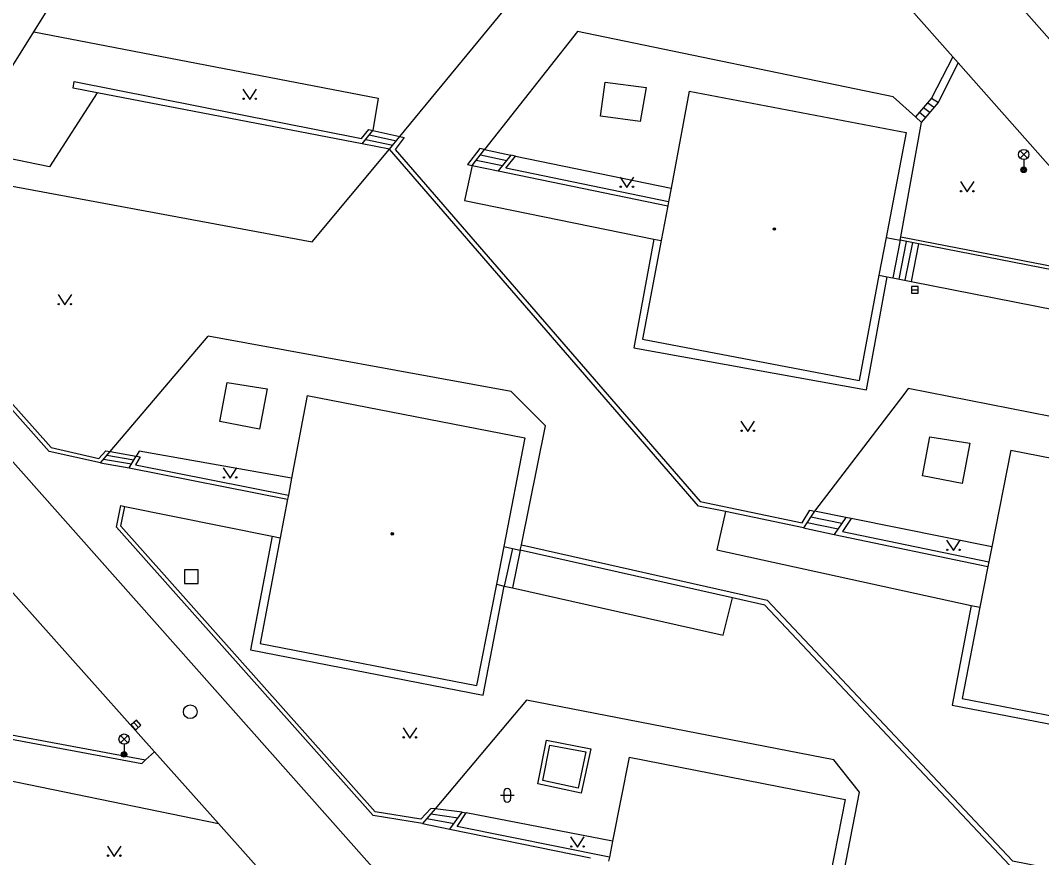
# Model space of a CAD drawing. Extents: x -598233 to -596890, y -1157848 to -1156431.
# Drawn here: x -597142.4 to -597067.8, y -1157578.5 to -1157517.3 of the extents above; entities that cross this region are included whole.
import ezdxf

# ---------------------------------------------------------------- set-up
doc = ezdxf.new("R2010")
doc.units = 0
for name, color, linetype in [('Level 10', 7, 'Continuous'), ('Level 11', 7, 'Continuous'), ('Level 26', 7, 'Continuous'), ('Level 27', 7, 'Continuous'), ('Level 33', 7, 'Continuous'), ('Level 36', 7, 'Continuous'), ('Level 39', 7, 'Continuous'), ('Level 5', 7, 'Continuous'), ('Level 7', 7, 'Continuous')]:
    doc.layers.add(name, color=color, linetype=linetype)

msp = doc.modelspace()

# ---------------------------------------------------------------- linework, layer by layer
at = {"layer": 'Level 10'}
for points in [[(-597156.46, -1157527.92), (-597126.1, -1157479.25), (-597087.5, -1157487.92), (-597089.1, -1157493.83), (-597042.36, -1157546.78), (-597015.95, -1157576.4)], [(-597080.75, -1157512.61), (-597074.27, -1157519.93)], [(-597074.27, -1157519.93), (-597073.88, -1157520.38)], [(-597073.88, -1157520.38), (-597060.55, -1157535.43)], [(-597149.32, -1157542.42), (-597114.43, -1157581.74), (-597058.19, -1157645.1599), (-597053.96, -1157649.83)], [(-597144.98, -1157556.9099), (-597132.64, -1157570.74)], [(-597132.64, -1157570.74), (-597127.94, -1157575.98)], [(-597127.94, -1157575.98), (-597109.23, -1157597.02)]]:
    msp.add_lwpolyline(points, dxfattribs=at)
at = {"layer": 'Level 11'}
for points in [[(-597114.69, -1157525.77), (-597102.9099, -1157511.43)], [(-597141.45, -1157518.1), (-597139.58, -1157515.09)], [(-597146.32, -1157525.89), (-597141.45, -1157518.1)], [(-597141.45, -1157518.1), (-597116.28, -1157522.96), (-597116.67, -1157525.32)], [(-597077.01, -1157524.33), (-597078.64, -1157522.85), (-597101.71, -1157518.08), (-597108.5, -1157526.7199)], [(-597074.27, -1157519.93), (-597075.82, -1157522.95)], [(-597075.31, -1157523.28), (-597073.88, -1157520.38)], [(-597099.69, -1157521.8), (-597096.68, -1157522.19), (-597097.12, -1157524.6599), (-597100.02, -1157524.28), (-597099.69, -1157521.8)], [(-597136.82, -1157522.57), (-597140.3, -1157527.98), (-597145.88, -1157526.83), (-597146.32, -1157525.89)], [(-597075.82, -1157522.95), (-597077.01, -1157524.33)], [(-597075.82, -1157522.95), (-597075.31, -1157523.28)], [(-597076.56, -1157524.73), (-597075.31, -1157523.28)], [(-597076.4099, -1157523.64), (-597075.94, -1157524)], [(-597076.11, -1157523.29), (-597075.62, -1157523.64)], [(-597076.56, -1157524.73), (-597077.01, -1157524.33)], [(-597076.71, -1157523.98), (-597076.25, -1157524.37)], [(-597078.08, -1157533.1), (-597076.56, -1157524.73)], [(-597117.18, -1157525.9699), (-597115.2, -1157526.39)], [(-597116.93, -1157525.65), (-597114.94, -1157526.08)], [(-597116.67, -1157525.32), (-597114.69, -1157525.77)], [(-597147.9, -1157528.48), (-597121.1, -1157533.4699), (-597115.45, -1157526.69)], [(-597115.45, -1157526.69), (-597117.44, -1157526.3)], [(-597108.5, -1157526.7199), (-597106.57, -1157527.12)], [(-597108.8, -1157527.11), (-597106.88, -1157527.51)], [(-597106.24, -1157527.19), (-597094.87, -1157529.53)], [(-597109.42, -1157527.88), (-597109.96, -1157530.43), (-597096.13, -1157533.26)], [(-597109.42, -1157527.88), (-597107.5, -1157528.28)], [(-597109.11, -1157527.5), (-597107.19, -1157527.89)], [(-597096.13, -1157533.26), (-597097.59, -1157541.21), (-597080.58, -1157544.29), (-597079.07, -1157536.02)], [(-597096.13, -1157533.26), (-597095.59, -1157533.37)], [(-597079.15, -1157533.15), (-597078.12, -1157533.35)], [(-597078.12, -1157533.35), (-597078.6599, -1157536.1)], [(-597077.68, -1157533.43), (-597078.2199, -1157536.18)], [(-597077.23, -1157533.52), (-597077.77, -1157536.27)], [(-597076.79, -1157533.61), (-597077.32, -1157536.36)], [(-597079.67, -1157535.9), (-597079.07, -1157536.02)], [(-597079.07, -1157536.02), (-597078.6599, -1157536.1)], [(-597078.6599, -1157536.1), (-597077.32, -1157536.36)], [(-597077.32, -1157536.36), (-597056.02, -1157540.55)], [(-597135.88, -1157548.79), (-597128.71, -1157540.37)], [(-597105.81, -1157555.61), (-597104.05, -1157546.92), (-597106.55, -1157544.4099), (-597128.71, -1157540.37)], [(-597127.32, -1157543.75), (-597124.4, -1157544.21), (-597124.96, -1157547.16), (-597127.86, -1157546.6), (-597127.32, -1157543.75)], [(-597053.25, -1157550.71), (-597055.25, -1157548.57), (-597077.53, -1157544.19), (-597077.78, -1157544.52), (-597084.39, -1157553.1599)], [(-597076.5, -1157550.57), (-597075.96, -1157547.7199), (-597073.04, -1157548.18), (-597073.6, -1157551.13), (-597076.5, -1157550.57)], [(-597136.12, -1157549.07), (-597134.15, -1157549.4099)], [(-597135.88, -1157548.79), (-597133.9699, -1157549.13)], [(-597122.61, -1157550.75), (-597133.75, -1157548.77), (-597133.9699, -1157549.13)], [(-597136.58, -1157549.63), (-597134.49, -1157549.98)], [(-597136.35, -1157549.35), (-597134.32, -1157549.7)], [(-597134.8, -1157552.81), (-597124.02, -1157554.98)], [(-597090.88, -1157553.19), (-597091.52, -1157555.99), (-597072.92, -1157560.05)], [(-597084.6599, -1157553.57), (-597082.38, -1157554.03)], [(-597082.1, -1157553.62), (-597084.39, -1157553.1599)], [(-597084.92, -1157553.98), (-597082.6599, -1157554.44)], [(-597071.42, -1157555.77), (-597081.7, -1157553.7)], [(-597124.02, -1157554.98), (-597125.61, -1157563.3), (-597108.61, -1157566.61), (-597107.06, -1157558.63)], [(-597124.02, -1157554.98), (-597123.44, -1157555.1)], [(-597085.18, -1157554.38), (-597082.95, -1157554.85)], [(-597107.1, -1157555.73), (-597106.45, -1157555.88)], [(-597106.45, -1157555.88), (-597107.06, -1157558.63)], [(-597106.45, -1157555.88), (-597105.89, -1157556)], [(-597105.89, -1157556), (-597106.45, -1157558.76)], [(-597107.64, -1157558.5), (-597107.06, -1157558.63)], [(-597107.06, -1157558.63), (-597106.45, -1157558.76)], [(-597106.45, -1157558.76), (-597091.05, -1157562.23), (-597090.38, -1157559.5)], [(-597072.92, -1157560.05), (-597074.31, -1157567.34), (-597057.26, -1157570.63), (-597055.64, -1157562.38)], [(-597072.92, -1157560.05), (-597072.29, -1157560.18)], [(-597082.74, -1157582.2199), (-597081.09, -1157573.69), (-597082.98, -1157571.34), (-597105.44, -1157566.96), (-597112.12, -1157574.92)], [(-597103.98, -1157569.9), (-597100.74, -1157570.53), (-597101.43, -1157573.77), (-597104.61, -1157573.08), (-597103.98, -1157569.9)], [(-597133.28, -1157571.34), (-597132.64, -1157570.74)], [(-597103.74, -1157570.25), (-597101.1, -1157570.76), (-597101.6599, -1157573.4099), (-597104.25, -1157572.85), (-597103.74, -1157570.25)], [(-597148.83, -1157571.71), (-597127.94, -1157575.98)], [(-597110.13, -1157575.17), (-597112.12, -1157574.92)], [(-597099.15, -1157577.28), (-597109.84, -1157575.2)], [(-597113.04, -1157575.99), (-597111.03, -1157576.4099)], [(-597112.73, -1157575.63), (-597110.73, -1157576)], [(-597112.43, -1157575.28), (-597110.43, -1157575.58)]]:
    msp.add_lwpolyline(points, dxfattribs=at)
at = {"layer": 'Level 26'}
msp.add_lwpolyline([(-597130.43, -1157558.44), (-597129.43, -1157558.44), (-597129.43, -1157557.44), (-597130.43, -1157557.44)], close=True, dxfattribs=at)
at = {"layer": 'Level 27'}
for p, q in [((-597077.3, -1157536.9699), (-597076.8, -1157536.9699)), ((-597134.1397, -1157568.5965), (-597133.8001, -1157568.9635))]:
    msp.add_line(p, q, dxfattribs=at)
for points in [[(-597077.3, -1157537.2199), (-597076.8, -1157537.2199), (-597076.8, -1157536.7199), (-597077.3, -1157536.7199)], [(-597134.3232, -1157568.7662), (-597133.9837, -1157569.1333), (-597133.6166, -1157568.7938), (-597133.9561, -1157568.4267)]]:
    msp.add_lwpolyline(points, close=True, dxfattribs=at)
msp.add_circle((-597130.02, -1157567.82), 0.5, dxfattribs=at)
at = {"layer": 'Level 33'}
for p, q in [((-597069.355, -1157527.34), (-597068.825, -1157526.81)), ((-597069.355, -1157526.81), (-597068.825, -1157527.34)), ((-597069.09, -1157527.45), (-597069.09, -1157528.2)), ((-597135.115, -1157570.08), (-597134.585, -1157569.55)), ((-597135.115, -1157569.55), (-597134.585, -1157570.08)), ((-597134.85, -1157570.19), (-597134.85, -1157570.94))]:
    msp.add_line(p, q, dxfattribs=at)
for centre, radius in [((-597069.09, -1157527.075), 0.375), ((-597069.09, -1157528.2), 0.2), ((-597069.09, -1157528.2), 0.1445), ((-597069.09, -1157528.2), 0.0876), ((-597134.85, -1157569.815), 0.375), ((-597134.85, -1157570.94), 0.2), ((-597134.85, -1157570.94), 0.1445), ((-597134.85, -1157570.94), 0.0876)]:
    msp.add_circle(centre, radius, dxfattribs=at)
at = {"layer": 'Level 36'}
for p, q in [((-597107.096, -1157573.676), (-597107.096, -1157574.176)), ((-597106.596, -1157573.676), (-597106.596, -1157574.176)), ((-597107.346, -1157573.926), (-597106.346, -1157573.926))]:
    msp.add_line(p, q, dxfattribs=at)
for points in [[(-597126.17, -1157522.3), (-597125.67, -1157523.05), (-597125.17, -1157522.3)], [(-597098.6, -1157528.74), (-597098.1, -1157529.49), (-597097.6, -1157528.74)], [(-597073.7199, -1157529.06), (-597073.2199, -1157529.81), (-597072.7199, -1157529.06)], [(-597139.68, -1157537.32), (-597139.18, -1157538.07), (-597138.68, -1157537.32)], [(-597089.76, -1157546.57), (-597089.26, -1157547.32), (-597088.76, -1157546.57)], [(-597127.6, -1157549.99), (-597127.1, -1157550.74), (-597126.6, -1157549.99)], [(-597074.73, -1157555.28), (-597074.23, -1157556.03), (-597073.73, -1157555.28)], [(-597114.46, -1157568.99), (-597113.96, -1157569.74), (-597113.46, -1157568.99)], [(-597102.21, -1157576.9699), (-597101.71, -1157577.7199), (-597101.21, -1157576.9699)], [(-597136.07, -1157577.64), (-597135.57, -1157578.39), (-597135.07, -1157577.64)]]:
    msp.add_lwpolyline(points, dxfattribs=at)
for centre in [(-597126.1202, -1157522.9998), (-597125.2208, -1157522.9998), (-597098.5502, -1157529.4398), (-597097.6508, -1157529.4398), (-597073.6701, -1157529.7598), (-597072.7707, -1157529.7598), (-597139.6302, -1157538.0198), (-597138.7308, -1157538.0198), (-597089.7102, -1157547.2698), (-597088.8108, -1157547.2698), (-597127.5502, -1157550.6898), (-597126.6508, -1157550.6898), (-597074.6802, -1157555.9798), (-597073.7808, -1157555.9798), (-597114.4102, -1157569.6898), (-597113.5108, -1157569.6898), (-597102.1602, -1157577.6697), (-597101.2608, -1157577.6697), (-597136.0202, -1157578.3398), (-597135.1208, -1157578.3398)]:
    msp.add_circle(centre, 0.05, dxfattribs=at)
for centre, start, end in [((-597106.8457, -1157573.6763), 0, 180), ((-597106.8457, -1157574.1763), 180, 0)]:
    msp.add_arc(centre, 0.25, start, end, dxfattribs=at)
at = {"layer": 'Level 39'}
for centre, radius in [((-597087.32, -1157532.52), 0.09), ((-597087.32, -1157532.52), 0.0398), ((-597115.25, -1157554.81), 0.09), ((-597115.25, -1157554.81), 0.0398)]:
    msp.add_circle(centre, radius, dxfattribs=at)
at = {"layer": 'Level 5'}
for points in [[(-597093.54, -1157522.45), (-597094.87, -1157529.53)], [(-597093.54, -1157522.45), (-597077.68, -1157525.46)], [(-597077.68, -1157525.46), (-597079.15, -1157533.15)], [(-597094.87, -1157529.53), (-597095.06, -1157530.55)], [(-597095.11, -1157530.82), (-597095.59, -1157533.37)], [(-597095.06, -1157530.55), (-597095.11, -1157530.82)], [(-597095.59, -1157533.37), (-597096.95, -1157540.59)], [(-597079.15, -1157533.15), (-597079.67, -1157535.9)], [(-597079.67, -1157535.9), (-597081.13, -1157543.59)], [(-597096.95, -1157540.59), (-597081.13, -1157543.59)], [(-597121.46, -1157544.7), (-597122.61, -1157550.75)], [(-597121.46, -1157544.7), (-597105.56, -1157547.8)], [(-597105.56, -1157547.8), (-597107.1, -1157555.73)], [(-597070.04, -1157548.7), (-597071.42, -1157555.77)], [(-597070.04, -1157548.7), (-597054.19, -1157551.8)], [(-597122.61, -1157550.75), (-597122.84, -1157551.98)], [(-597122.84, -1157551.98), (-597122.9, -1157552.27)], [(-597122.9, -1157552.27), (-597123.44, -1157555.1)], [(-597123.44, -1157555.1), (-597124.9099, -1157562.83)], [(-597107.1, -1157555.73), (-597107.64, -1157558.5)], [(-597071.42, -1157555.77), (-597071.64, -1157556.87)], [(-597071.71, -1157557.2), (-597072.29, -1157560.18)], [(-597071.64, -1157556.87), (-597071.71, -1157557.2)], [(-597107.64, -1157558.5), (-597109.08, -1157565.9099)], [(-597072.29, -1157560.18), (-597073.6, -1157566.86)], [(-597124.9099, -1157562.83), (-597109.08, -1157565.9099)], [(-597073.6, -1157566.86), (-597057.73, -1157569.92)], [(-597097.93, -1157571.13), (-597099.15, -1157577.28)], [(-597097.93, -1157571.13), (-597082.14, -1157574.24)], [(-597082.14, -1157574.24), (-597083.75, -1157582.42)], [(-597099.15, -1157577.28), (-597099.38, -1157578.46)], [(-597099.38, -1157578.46), (-597099.44, -1157578.75)]]:
    msp.add_lwpolyline(points, dxfattribs=at)
at = {"layer": 'Level 7'}
for points in [[(-597136.82, -1157522.57), (-597138.58, -1157522.23), (-597138.49, -1157521.74), (-597117.5, -1157525.92), (-597116.9699, -1157525.26), (-597116.67, -1157525.32)], [(-597117.44, -1157526.3), (-597136.82, -1157522.57)], [(-597117.44, -1157526.3), (-597116.67, -1157525.32)], [(-597115.45, -1157526.69), (-597114.69, -1157525.77)], [(-597114.69, -1157525.77), (-597114.39, -1157525.84), (-597115.04, -1157526.7), (-597092.74, -1157552.45), (-597085.29, -1157554.01), (-597084.73, -1157553.09), (-597084.39, -1157553.1599)], [(-597090.88, -1157553.19), (-597092.87, -1157552.78), (-597115.45, -1157526.69)], [(-597108.5, -1157526.7199), (-597108.84, -1157526.65), (-597109.74, -1157527.82), (-597109.42, -1157527.88)], [(-597109.42, -1157527.88), (-597108.5, -1157526.7199)], [(-597106.57, -1157527.12), (-597107.5, -1157528.28)], [(-597095.06, -1157530.55), (-597106.94, -1157528.07), (-597106.24, -1157527.19)], [(-597106.24, -1157527.19), (-597106.57, -1157527.12)], [(-597107.5, -1157528.28), (-597095.11, -1157530.82)], [(-597078.12, -1157533.35), (-597078.08, -1157533.1)], [(-597076.79, -1157533.61), (-597078.12, -1157533.35)], [(-597078.08, -1157533.1), (-597061.87, -1157536.25), (-597061.92, -1157536.5)], [(-597061.92, -1157536.5), (-597076.79, -1157533.61)], [(-597143.6, -1157545.12), (-597143.37, -1157544.92), (-597140.18, -1157548.51), (-597136.7, -1157549.3), (-597136.18, -1157548.74), (-597135.88, -1157548.79)], [(-597140.34, -1157548.78), (-597143.6, -1157545.12)], [(-597136.58, -1157549.63), (-597140.34, -1157548.78)], [(-597136.58, -1157549.63), (-597135.88, -1157548.79)], [(-597134.49, -1157549.98), (-597133.9699, -1157549.13)], [(-597133.68, -1157549.18), (-597134.01, -1157549.77), (-597122.84, -1157551.98)], [(-597133.9699, -1157549.13), (-597133.68, -1157549.18)], [(-597134.49, -1157549.98), (-597122.9, -1157552.27)], [(-597116.65, -1157575.4099), (-597135.4, -1157554.33), (-597135.09, -1157552.75), (-597134.8, -1157552.81)], [(-597112.12, -1157574.92), (-597112.42, -1157574.89), (-597113.1599, -1157575.67), (-597116.5, -1157575.13), (-597135.08, -1157554.24), (-597134.8, -1157552.81)], [(-597085.18, -1157554.38), (-597090.88, -1157553.19)], [(-597084.39, -1157553.1599), (-597085.18, -1157554.38)], [(-597082.1, -1157553.62), (-597082.95, -1157554.85)], [(-597081.7, -1157553.7), (-597082.34, -1157554.63), (-597071.64, -1157556.87)], [(-597081.7, -1157553.7), (-597082.1, -1157553.62)], [(-597082.95, -1157554.85), (-597071.71, -1157557.2)], [(-597105.89, -1157556), (-597105.81, -1157555.61)], [(-597105.81, -1157555.61), (-597087.84, -1157559.6599), (-597069.9, -1157578.7199), (-597061.7, -1157580.32), (-597061.25, -1157579.75), (-597060.95, -1157579.8)], [(-597090.38, -1157559.5), (-597105.89, -1157556)], [(-597066.37, -1157579.75), (-597070.11, -1157579.05), (-597088.01, -1157560.03), (-597090.38, -1157559.5)], [(-597149.52, -1157568.32), (-597133.28, -1157571.34)], [(-597148.31, -1157568.84), (-597133.55, -1157571.6), (-597133.28, -1157571.34)], [(-597112.12, -1157574.92), (-597113.04, -1157575.99)], [(-597111.03, -1157576.4099), (-597110.13, -1157575.17)], [(-597099.38, -1157578.46), (-597110.51, -1157576.21), (-597109.84, -1157575.2)], [(-597110.13, -1157575.17), (-597109.84, -1157575.2)], [(-597113.04, -1157575.99), (-597116.65, -1157575.4099)], [(-597111.03, -1157576.4099), (-597100.76, -1157578.5)]]:
    msp.add_lwpolyline(points, dxfattribs=at)

doc.saveas('drawing.dxf')
